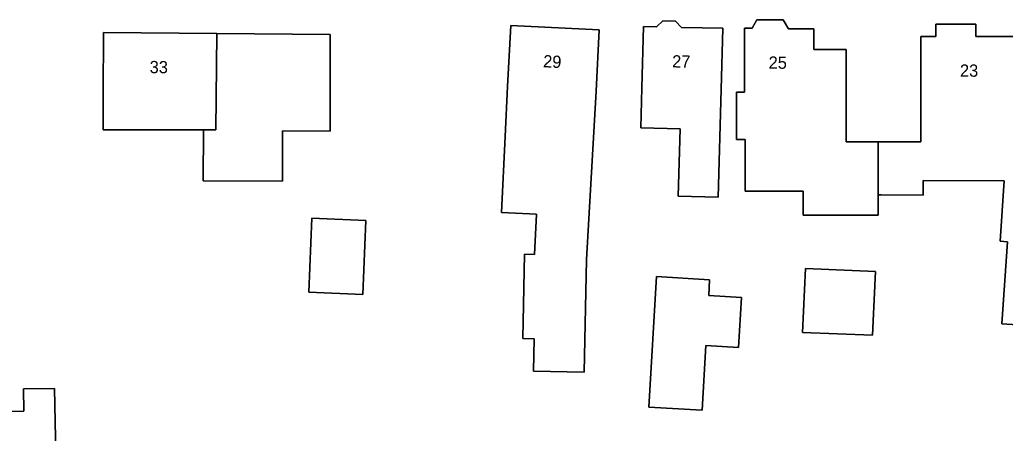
# Model space of a CAD drawing. Extents: x 157320 to 158835, y 386650 to 388491.
# Drawn here: x 158105.2 to 158185.5, y 387779 to 387812.7 of the extents above; entities that cross this region are included whole.
import ezdxf

# ---------------------------------------------------------------- set-up
doc = ezdxf.new("R2010")
doc.units = 0
for name, color, linetype in [('IMGEO_Erf', 7, 'Continuous'), ('IMGEO_Pand', 7, 'Continuous'), ('IMGEO_Pand_nummerreeks', 7, 'Continuous')]:
    doc.layers.add(name, color=color, linetype=linetype)

msp = doc.modelspace()

# ---------------------------------------------------------------- linework, layer by layer
at = {"layer": 'IMGEO_Erf'}
for points in [[(158144.981, 387807.282), (158145.23, 387812.275), (158152.445, 387811.917), (158152.196, 387806.923), (158151.395, 387793.175), (158151.217, 387783.996), (158147.08, 387784.076), (158147.132, 387786.722), (158146.225, 387786.74), (158146.359, 387793.624), (158147.177, 387793.583), (158147.341, 387796.881), (158144.47, 387797.024), (158144.778, 387803.204)], [(158155.908, 387807.181), (158156.039, 387812.179), (158157.103, 387812.151), (158157.621, 387812.642), (158158.655, 387812.615), (158159.132, 387812.103), (158162.501, 387812.039), (158162.369, 387807.041), (158162.137, 387798.26), (158158.884, 387798.346), (158159.029, 387803.834), (158155.822, 387803.919)], [(158112.026, 387803.769), (158112.033, 387806.693), (158112.044, 387811.692), (158121.284, 387811.611), (158130.525, 387811.529), (158130.514, 387806.53), (158130.507, 387803.661), (158126.632, 387803.67), (158126.622, 387799.586), (158120.181, 387799.6), (158120.19, 387803.75)], [(158129.013, 387796.556), (158133.417, 387796.377), (158133.172, 387790.341), (158128.768, 387790.52)], [(158169.234, 387792.455), (158174.938, 387792.212), (158174.716, 387787.004), (158169.013, 387787.247)], [(158157.101, 387791.789), (158161.437, 387791.538), (158161.362, 387790.244), (158164.021, 387790.089), (158163.784, 387786.006), (158161.125, 387786.161), (158160.82, 387780.908), (158156.484, 387781.159)]]:
    msp.add_lwpolyline(points, close=True, dxfattribs=at)
for points in [[(158189.387, 387787.668), (158185.247, 387787.945), (158185.695, 387794.632), (158185.097, 387794.672), (158185.428, 387799.612), (158178.835, 387799.616), (158178.835, 387798.444), (158175.407, 387798.446), (158175.171, 387798.446), (158175.171, 387796.791), (158169.065, 387796.794), (158169.066, 387798.753), (158164.334, 387798.756), (158164.336, 387802.957), (158164.269, 387802.957), (158163.619, 387802.957), (158163.621, 387806.838), (158164.271, 387806.838), (158164.274, 387812.047), (158164.894, 387812.047), (158165.294, 387812.738), (158167.434, 387812.737), (158167.864, 387811.991), (158169.919, 387811.989), (158169.919, 387810.303), (158172.557, 387810.302), (158172.553, 387802.785), (158175.17, 387802.783), (158175.346, 387802.783), (158178.647, 387802.781), (158178.65, 387811.371), (158179.87, 387811.371), (158179.871, 387812.371), (158183.12, 387812.369), (158183.119, 387811.369), (158186.668, 387811.367)], [(158099.112, 387780.696), (158105.568, 387780.827), (158105.532, 387782.629), (158108.066, 387782.68), (158108.366, 387767.879)]]:
    msp.add_lwpolyline(points, dxfattribs=at)
at = {"layer": 'IMGEO_Pand'}
for points in [[(158152.196, 387806.923), (158152.445, 387811.917), (158145.23, 387812.275), (158144.981, 387807.282), (158144.778, 387803.204), (158144.47, 387797.024), (158147.341, 387796.881), (158147.177, 387793.583), (158146.359, 387793.624), (158146.225, 387786.74), (158147.132, 387786.722), (158147.08, 387784.076), (158151.217, 387783.996), (158151.395, 387793.175)], [(158155.908, 387807.181), (158155.822, 387803.919), (158159.029, 387803.834), (158158.884, 387798.346), (158162.137, 387798.26), (158162.369, 387807.041), (158162.501, 387812.039), (158159.132, 387812.103), (158158.655, 387812.615), (158157.621, 387812.642), (158157.103, 387812.151), (158156.039, 387812.179)], [(158175.17, 387802.783), (158172.553, 387802.785), (158172.557, 387810.302), (158169.919, 387810.303), (158169.919, 387811.989), (158167.864, 387811.991), (158167.434, 387812.737), (158165.294, 387812.738), (158164.894, 387812.047), (158164.274, 387812.047), (158164.271, 387806.838), (158163.621, 387806.838), (158163.619, 387802.957), (158164.269, 387802.957), (158164.336, 387802.957), (158164.334, 387798.756), (158169.066, 387798.753), (158169.065, 387796.794), (158175.171, 387796.791), (158175.171, 387798.446)], [(158175.17, 387802.783), (158175.171, 387798.446), (158175.407, 387798.446), (158178.835, 387798.444), (158178.835, 387799.616), (158185.428, 387799.612), (158185.097, 387794.672), (158185.695, 387794.632), (158185.247, 387787.945), (158189.387, 387787.668), (158190.122, 387798.689), (158190.455, 387803.677), (158186.663, 387803.678), (158186.668, 387811.367), (158183.119, 387811.369), (158183.12, 387812.369), (158179.871, 387812.371), (158179.87, 387811.371), (158178.65, 387811.371), (158178.647, 387802.781), (158175.346, 387802.783)], [(158121.284, 387811.611), (158112.044, 387811.692), (158112.033, 387806.693), (158112.026, 387803.769), (158120.19, 387803.75), (158121.215, 387803.747)], [(158126.632, 387803.67), (158130.507, 387803.661), (158130.514, 387806.53), (158130.525, 387811.529), (158121.284, 387811.611), (158121.215, 387803.747), (158120.19, 387803.75), (158120.181, 387799.6), (158126.622, 387799.586)], [(158129.013, 387796.556), (158128.768, 387790.52), (158133.172, 387790.341), (158133.417, 387796.377)], [(158174.938, 387792.212), (158169.234, 387792.455), (158169.013, 387787.247), (158174.716, 387787.004)], [(158164.021, 387790.089), (158161.362, 387790.244), (158161.437, 387791.538), (158157.101, 387791.789), (158156.484, 387781.159), (158160.82, 387780.908), (158161.125, 387786.161), (158163.784, 387786.006)], [(158108.066, 387782.68), (158105.532, 387782.629), (158105.568, 387780.827), (158099.112, 387780.696), (158099.193, 387776.711), (158105.332, 387776.836), (158105.515, 387767.821), (158107.547, 387767.862), (158108.366, 387767.879)]]:
    msp.add_lwpolyline(points, close=True, dxfattribs=at)

# ---------------------------------------------------------------- texts
at = {"layer": 'IMGEO_Pand_nummerreeks'}
for s, rotation, p in [('29', 357.15813, (158147.85, 387808.862)), ('27', 358.75887, (158158.372, 387808.848)), ('25', 359.41133, (158166.237, 387808.746)), ('33', 359.49467, (158115.809, 387808.379)), ('23', 359.97141, (158181.832, 387808.089))]:
    msp.add_text(s, height=1, rotation=rotation, dxfattribs=at).set_placement(p)

doc.saveas('drawing.dxf')
